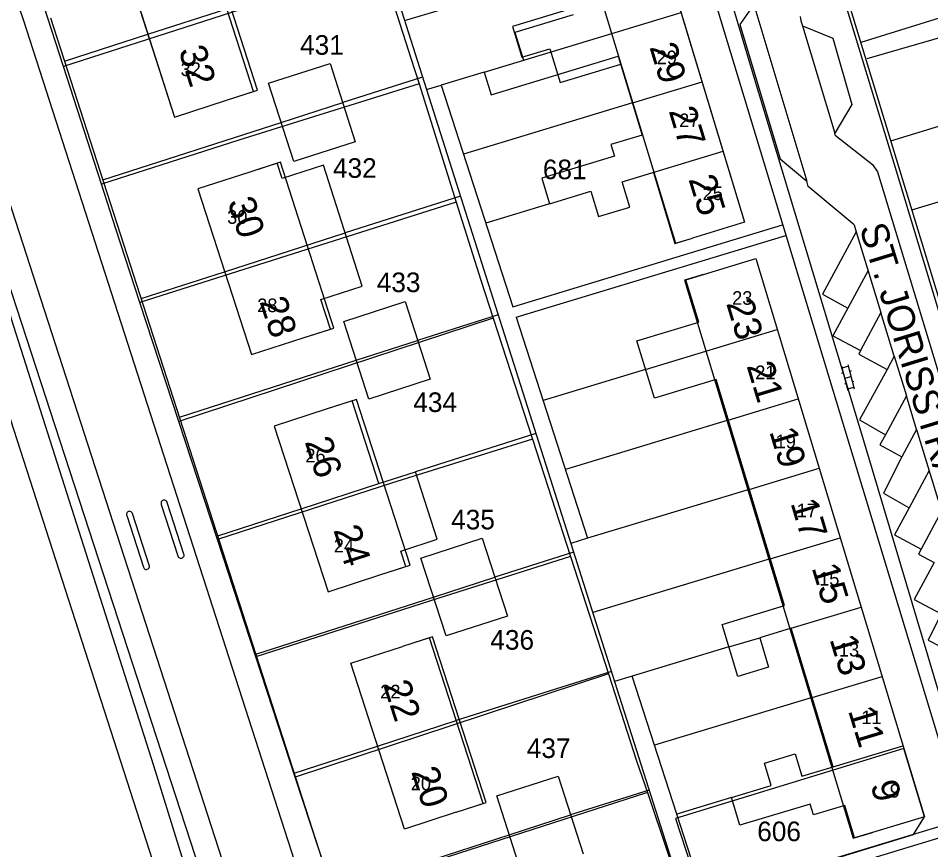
# Model space of a CAD drawing. Extents: x 148816 to 151297, y 399515 to 402500.
# Drawn here: x 149830.3 to 149914.1, y 400847.1 to 400923.4 of the extents above; entities that cross this region are included whole.
import ezdxf

# ---------------------------------------------------------------- set-up
doc = ezdxf.new("R2010")
doc.units = 0
for name, color, linetype in [('B01 Hoofdgebouw  [D] Norm', 7, 'Continuous'), ('B01 Hoofdgebouw  [T] Norm', 7, 'Continuous'), ('B01 hoofgebouw', 7, 'Continuous'), ('B02 Bijgebouw  [D] Norm', 7, 'Continuous'), ('B07 Tussenmuur  [D] Norm', 7, 'Continuous'), ('G01 perceelsgrens', 7, 'Continuous'), ('G02 sectiegrens', 7, 'Continuous'), ('S02 Open verharding  Norm', 7, 'Continuous'), ('T04 Haag heg  [D] Gem', 7, 'Continuous'), ('T09 Insteek water  [T] Norm', 7, 'Continuous'), ('V00 Kant verharding algemeen  [T] Norm', 7, 'Continuous'), ('V00 Kant verharding algemeen secundair  [T] Gem', 7, 'Continuous'), ('Z01 perceelnummer', 7, 'Continuous'), ('Z02 huisnummer', 7, 'Continuous'), ('Z02 Huisnummer  [Tekst] Norm', 7, 'Continuous'), ('Z06 straatnaam', 7, 'Continuous')]:
    doc.layers.add(name, color=color, linetype=linetype)

msp = doc.modelspace()

# ---------------------------------------------------------------- linework, layer by layer
at = {"layer": 'B01 Hoofdgebouw  [D] Norm'}
for p, q in [((149851.937, 400916.692), (149848.263, 400928.083)), ((149881.277, 400923.743), (149875.945, 400922.131)), ((149875.945, 400922.131), (149876.719, 400919.571)), ((149873.749, 400916.413), (149885.426, 400919.944)), ((149885.426, 400919.944), (149887.616, 400912.701)), ((149873.124, 400918.482), (149873.749, 400916.413)), ((149849.462, 400915.894), (149851.937, 400916.692)), ((149887.616, 400912.701), (149884.751, 400911.835)), ((149884.751, 400911.835), (149885.071, 400910.777)), ((149885.071, 400910.777), (149878.403, 400908.757)), ((149854.116, 400910.113), (149851.599, 400909.303)), ((149854.563, 400908.724), (149854.116, 400910.113)), ((149858.355, 400909.944), (149854.563, 400908.724)), ((149861.927, 400898.842), (149858.355, 400909.944)), ((149878.403, 400908.757), (149879.119, 400906.394)), ((149888.651, 400909.281), (149890.627, 400902.76)), ((149886.489, 400906.096), (149885.787, 400908.414)), ((149879.119, 400906.394), (149882.912, 400907.543)), ((149882.912, 400907.543), (149883.614, 400905.225)), ((149883.614, 400905.225), (149886.489, 400906.096)), ((149890.627, 400902.76), (149892.248, 400903.251)), ((149891.636, 400899.421), (149893.259, 400899.912)), ((149892.811, 400895.534), (149891.636, 400899.421)), ((149858.135, 400897.622), (149861.927, 400898.842)), ((149859.014, 400894.89), (149858.135, 400897.622)), ((149887.146, 400893.821), (149892.811, 400895.534)), ((149856.5, 400894.081), (149859.014, 400894.89)), ((149861.369, 400892.033), (149867.008, 400893.854)), ((149888.74, 400888.549), (149887.146, 400893.821)), ((149894.405, 400890.262), (149888.74, 400888.549)), ((149900.68, 400869.509), (149894.405, 400890.262)), ((149860.988, 400888.304), (149858.609, 400887.533)), ((149863.453, 400880.699), (149860.988, 400888.304)), ((149863.453, 400880.699), (149866.797, 400881.783)), ((149868.804, 400875.592), (149866.797, 400881.783)), ((149865.46, 400874.508), (149868.804, 400875.592)), ((149865.918, 400873.094), (149865.46, 400874.508)), ((149863.539, 400872.323), (149865.918, 400873.094)), ((149894.965, 400867.781), (149900.68, 400869.509)), ((149896.413, 400862.992), (149894.965, 400867.781)), ((149901.308, 400867.435), (149898.412, 400866.559)), ((149905.159, 400854.702), (149901.308, 400867.435)), ((149868.083, 400866.555), (149865.63, 400865.761)), ((149873.013, 400851.325), (149868.083, 400866.555)), ((149895.592, 400865.706), (149898.412, 400866.559)), ((149898.412, 400866.559), (149899.233, 400863.845)), ((149899.233, 400863.845), (149896.413, 400862.992)), ((149898.839, 400855.051), (149901.66, 400855.904)), ((149901.66, 400855.904), (149902.286, 400853.833)), ((149899.465, 400852.98), (149898.839, 400855.051)), ((149902.286, 400853.833), (149905.159, 400854.702)), ((149895.817, 400851.877), (149899.465, 400852.98)), ((149896.586, 400849.333), (149895.817, 400851.877)), ((149870.56, 400850.531), (149873.013, 400851.325)), ((149903.055, 400851.288), (149896.586, 400849.333)), ((149903.356, 400850.291), (149903.055, 400851.288)), ((149906.229, 400851.158), (149903.356, 400850.291)), ((149907.126, 400848.185), (149906.229, 400851.158)), ((149908.758, 400848.677), (149907.126, 400848.185))]:
    msp.add_line(p, q, dxfattribs=at)
at = {"layer": 'B01 Hoofdgebouw  [T] Norm'}
for p, q in [((149881.5, 400955.95), (149897.03, 400904.7)), ((149839.8, 400929.59), (149844.7, 400914.36)), ((149844.7, 400914.36), (149849.46, 400915.9)), ((149851.6, 400909.3), (149846.84, 400907.77)), ((149846.84, 400907.77), (149851.74, 400892.55)), ((149897.03, 400904.7), (149892.248, 400903.251)), ((149893.26, 400899.91), (149898.05, 400901.36)), ((149898.05, 400901.36), (149913.54, 400850.12)), ((149851.74, 400892.55), (149856.5, 400894.08)), ((149858.61, 400887.53), (149853.85, 400885.99)), ((149853.85, 400885.99), (149858.78, 400870.78)), ((149858.78, 400870.78), (149863.54, 400872.32)), ((149860.87, 400864.22), (149865.63, 400865.76)), ((149865.8, 400848.99), (149860.87, 400864.22)), ((149870.56, 400850.53), (149865.8, 400848.99)), ((149913.54, 400850.12), (149908.76, 400848.67))]:
    msp.add_line(p, q, dxfattribs=at)
at = {"layer": 'B01 hoofgebouw'}
for points in [[(149875.93, 400930.55), (149874.48, 400935.34), (149877.24, 400936.18), (149876.99, 400937.03), (149879.98, 400937.94), (149875.1, 400954), (149881.5, 400955.95), (149897.03, 400904.7), (149892.25, 400903.25)], [(149879.98, 400937.94), (149890.667, 400902.77), (149892.25, 400903.25)], [(149847.03, 400931.92), (149839.8, 400929.59), (149844.7, 400914.36), (149849.46, 400915.9)], [(149849.46, 400915.9), (149852.311, 400916.822), (149847.414, 400932.044), (149847.03, 400931.92)], [(149875.824, 400930.899), (149878.777, 400931.797), (149881.06, 400924.288), (149875.722, 400922.665), (149876.579, 400919.847), (149879.154, 400920.63), (149880.096, 400917.531), (149885.667, 400919.224)], [(149856.5, 400894.08), (149859.324, 400894.988), (149854.424, 400910.208), (149851.6, 400909.3)], [(149851.6, 400909.3), (149846.84, 400907.77), (149851.74, 400892.55), (149856.5, 400894.08)], [(149893.26, 400899.91), (149898.05, 400901.36), (149913.54, 400850.12), (149908.76, 400848.67)], [(149893.26, 400899.91), (149891.515, 400899.382), (149907.006, 400848.138), (149908.76, 400848.67)], [(149863.54, 400872.32), (149866.332, 400873.223), (149861.402, 400888.433), (149858.61, 400887.53)], [(149858.61, 400887.53), (149853.85, 400885.99), (149858.78, 400870.78), (149863.54, 400872.32)], [(149870.56, 400850.53), (149873.312, 400851.42), (149868.382, 400866.65), (149865.63, 400865.76)], [(149870.56, 400850.53), (149865.8, 400848.99), (149860.87, 400864.22), (149865.63, 400865.76)]]:
    msp.add_lwpolyline(points, dxfattribs=at)
at = {"layer": 'B02 Bijgebouw  [D] Norm'}
for p, q in [((149853.329, 400917.465), (149858.966, 400919.284)), ((149858.966, 400919.284), (149861.286, 400912.093)), ((149855.649, 400910.274), (149853.329, 400917.465)), ((149861.286, 400912.093), (149855.649, 400910.274)), ((149860.219, 400895.602), (149865.856, 400897.421)), ((149865.856, 400897.421), (149868.158, 400890.284)), ((149862.521, 400888.465), (149860.219, 400895.602)), ((149868.158, 400890.284), (149862.521, 400888.465)), ((149867.309, 400873.867), (149872.946, 400875.686)), ((149872.946, 400875.686), (149875.253, 400868.535)), ((149869.616, 400866.716), (149867.309, 400873.867)), ((149875.253, 400868.535), (149869.616, 400866.716)), ((149874.265, 400852.035), (149879.902, 400853.854)), ((149879.902, 400853.854), (149882.209, 400846.703)), ((149876.572, 400844.884), (149874.265, 400852.035))]:
    msp.add_line(p, q, dxfattribs=at)
at = {"layer": 'B07 Tussenmuur  [D] Norm'}
for p, q in [((149842.25, 400921.975), (149849.488, 400924.304)), ((149842.25, 400921.975), (149849.488, 400924.304)), ((149873.124, 400918.482), (149891.194, 400923.957)), ((149873.124, 400918.482), (149891.194, 400923.957)), ((149886.721, 400915.649), (149893.124, 400917.589)), ((149886.721, 400915.649), (149893.124, 400917.589)), ((149854.488, 400913.869), (149860.127, 400915.69)), ((149854.488, 400913.869), (149860.127, 400915.69)), ((149885.787, 400908.414), (149895.053, 400911.221)), ((149885.787, 400908.414), (149895.053, 400911.221)), ((149849.29, 400900.16), (149860.356, 400903.723)), ((149849.29, 400900.16), (149860.356, 400903.723)), ((149887.942, 400891.189), (149900.017, 400894.84)), ((149887.942, 400891.189), (149900.017, 400894.84)), ((149895.529, 400886.535), (149901.942, 400888.474)), ((149895.529, 400886.535), (149901.942, 400888.474)), ((149897.454, 400880.168), (149903.867, 400882.107)), ((149897.454, 400880.168), (149903.867, 400882.107)), ((149856.315, 400878.385), (149863.453, 400880.699)), ((149856.315, 400878.385), (149863.453, 400880.699)), ((149899.379, 400873.801), (149905.792, 400875.74)), ((149899.379, 400873.801), (149905.792, 400875.74)), ((149868.462, 400870.291), (149874.1, 400872.111)), ((149868.462, 400870.291), (149874.1, 400872.111)), ((149901.308, 400867.435), (149907.717, 400869.373)), ((149901.308, 400867.435), (149907.717, 400869.373)), ((149903.229, 400861.067), (149909.642, 400863.006)), ((149903.229, 400861.067), (149909.642, 400863.006)), ((149863.335, 400856.605), (149870.548, 400858.94)), ((149863.335, 400856.605), (149870.548, 400858.94)), ((149905.159, 400854.702), (149911.567, 400856.639)), ((149905.159, 400854.702), (149911.567, 400856.639)), ((149875.418, 400848.459), (149881.056, 400850.279)), ((149875.418, 400848.459), (149881.056, 400850.279))]:
    msp.add_line(p, q, dxfattribs=at)
at = {"layer": 'G01 perceelsgrens'}
for points in [[(149883.6, 401000), (149893.387, 400967.581), (149901.028, 400942.025), (149910.946, 400909.409), (149922.179, 400872.258), (149929.935, 400846.69), (149934.58, 400845.21)], [(149870.121, 400992.183), (149876.273, 400990.292), (149885.433, 400959.843), (149897.728, 400918.553), (149908.208, 400883.742), (149916.979, 400854.398), (149921.351, 400840.367)], [(149834.5, 400919), (149832.702, 400924.583), (149830.639, 400930.972)], [(149863.631, 400928.387), (149834.5, 400919)], [(149863.631, 400928.387), (149866.39, 400919.763), (149867.134, 400917.401)], [(149837.977, 400908.199), (149834.5, 400919)], [(149867.134, 400917.401), (149850.598, 400912.242), (149837.977, 400908.199)], [(149867.134, 400917.401), (149870.558, 400906.537)], [(149841.515, 400897.323), (149839.302, 400904.084), (149837.977, 400908.199)], [(149870.558, 400906.537), (149855.566, 400901.789), (149841.515, 400897.323)], [(149870.558, 400906.537), (149872.818, 400899.369), (149873.945, 400895.891)], [(149845.091, 400886.396), (149841.515, 400897.323)], [(149873.945, 400895.891), (149845.091, 400886.396)], [(149873.945, 400895.891), (149877.549, 400884.772)], [(149848.638, 400875.56), (149845.091, 400886.396)], [(149877.549, 400884.772), (149864.593, 400880.745), (149848.638, 400875.56)], [(149877.549, 400884.772), (149881.038, 400874.007)], [(149852.163, 400864.795), (149848.638, 400875.56)], [(149881.038, 400874.007), (149868.868, 400870.142), (149852.163, 400864.795)], [(149881.038, 400874.007), (149884.532, 400863.228)], [(149855.774, 400853.761), (149852.163, 400864.795)], [(149884.532, 400863.228), (149855.774, 400853.761)], [(149884.532, 400863.228), (149887.114, 400855.264), (149888.096, 400852.338)], [(149893.096, 400842.548), (149912.525, 400848.474), (149913.54, 400850.12), (149911.644, 400856.391), (149890.673, 400849.946), (149893.096, 400842.548)], [(149859.283, 400843.044), (149855.774, 400853.761)], [(149888.096, 400852.338), (149859.283, 400843.044)], [(149888.096, 400852.338), (149891.776, 400841.377)]]:
    msp.add_lwpolyline(points, dxfattribs=at)
at = {"layer": 'G02 sectiegrens'}
msp.add_lwpolyline([(149765.336, 401000), (149787.776, 400971.013), (149810.529, 400941.602), (149820.732, 400924.456), (149827.527, 400904.011), (149829.685, 400895.819), (149842.744, 400854.827), (149849.641, 400832.596), (149858.087, 400805.146), (149864.668, 400784.586), (149869.798, 400769.372), (149876.048, 400751.524), (149880.575, 400738.399), (149890.572, 400711.027)], dxfattribs=at)
at = {"layer": 'S02 Open verharding  Norm'}
for p, q in [((149905.911, 400891.479), (149906.503, 400889.257)), ((149905.95, 400891.334), (149906.53, 400891.489)), ((149906.491, 400891.633), (149907.083, 400889.411)), ((149906.803, 400891.044), (149906.658, 400891.005)), ((149906.078, 400890.851), (149905.934, 400890.812)), ((149906.787, 400890.522), (149906.207, 400890.368)), ((149906.336, 400889.885), (149906.191, 400889.846)), ((149906.464, 400889.401), (149907.044, 400889.556)), ((149907.06, 400890.078), (149906.916, 400890.039))]:
    msp.add_line(p, q, dxfattribs=at)
at = {"layer": 'T04 Haag heg  [D] Gem'}
for p, q in [((149865.812, 400923.226), (149880.124, 400927.555)), ((149834.587, 400919.503), (149842.25, 400921.975)), ((149867.465, 400918.021), (149860.127, 400915.69)), ((149873.124, 400918.482), (149869.158, 400917.283)), ((149886.721, 400915.649), (149871.204, 400910.958)), ((149838.11, 400908.585), (149854.488, 400913.869)), ((149910.455, 400912.185), (149916.106, 400913.904)), ((149870.939, 400907.085), (149860.356, 400903.723)), ((149912.389, 400905.825), (149917.909, 400907.504)), ((149879.119, 400906.394), (149873.254, 400904.621)), ((149841.625, 400897.687), (149849.29, 400900.16)), ((149874.396, 400896.201), (149867.008, 400893.854)), ((149845.139, 400886.797), (149861.369, 400892.033)), ((149887.942, 400891.189), (149878.521, 400888.34)), ((149895.529, 400886.535), (149880.568, 400882.011)), ((149877.86, 400885.297), (149866.797, 400881.783)), ((149897.454, 400880.168), (149882.616, 400875.681)), ((149848.651, 400875.912), (149856.315, 400878.385)), ((149881.32, 400874.404), (149874.1, 400872.111)), ((149899.379, 400873.801), (149883.078, 400868.872)), ((149852.161, 400865.032), (149868.462, 400870.291)), ((149895.592, 400865.706), (149886.712, 400863.02)), ((149884.795, 400863.465), (149870.548, 400858.94)), ((149903.229, 400861.067), (149888.76, 400856.691)), ((149855.677, 400854.134), (149863.335, 400856.605)), ((149888.257, 400852.566), (149881.056, 400850.279)), ((149895.817, 400851.877), (149890.807, 400850.362)), ((149859.197, 400843.225), (149875.418, 400848.459))]:
    msp.add_line(p, q, dxfattribs=at)
for points in [[(149863.87, 400929.34), (149867.828, 400916.881)], [(149881.065, 400875.212), (149885.092, 400862.53)]]:
    msp.add_lwpolyline(points, dxfattribs=at)
at = {"layer": 'T09 Insteek water  [T] Norm'}
for p, q in [((149864.35, 400792.15), (149820.79, 400925.66)), ((149817.48, 400924.2), (149860.38, 400791.12))]:
    msp.add_line(p, q, dxfattribs=at)
at = {"layer": 'V00 Kant verharding algemeen  [T] Norm'}
for p, q in [((149932.18, 400840.77), (149883.74, 401000)), ((149884.14, 400958.52), (149917.48, 400848.45)), ((149830.83, 400923.27), (149829.67, 400926.63)), ((149866.18, 400793.25), (149823.98, 400923.7)), ((149886.69, 400750), (149830.83, 400923.27)), ((149875.73, 400791.98), (149833.32, 400923.43)), ((149902.12, 400923.58), (149902.2, 400923.2)), ((149902.2, 400923.2), (149902.337, 400922.743)), ((149867.828, 400916.881), (149869.158, 400917.283)), ((149869.158, 400917.283), (149875.736, 400896.949)), ((149867.828, 400916.881), (149881.065, 400875.212)), ((149905.35, 400912.7), (149905.299, 400912.87)), ((149905.35, 400912.7), (149908.76, 400910)), ((149908.76, 400910), (149909.24, 400909.34)), ((149909.24, 400909.34), (149926.64, 400851.7)), ((149902.87, 400907.99), (149902.726, 400908.471)), ((149907.08, 400904.46), (149902.87, 400907.99)), ((149875.736, 400896.949), (149900.517, 400904.452)), ((149907.08, 400904.46), (149907.276, 400903.819)), ((149876.043, 400895.999), (149900.806, 400903.495)), ((149909.538, 400896.415), (149907.652, 400892.911)), ((149910.762, 400892.406), (149909.537, 400896.415)), ((149876.043, 400895.999), (149882.616, 400875.681)), ((149910.762, 400892.406), (149910.103, 400891.181)), ((149911.877, 400888.756), (149909.958, 400885.19)), ((149912.817, 400885.678), (149911.877, 400888.756)), ((149912.817, 400885.678), (149911.468, 400883.171)), ((149915.114, 400878.159), (149913.245, 400874.685)), ((149882.616, 400875.681), (149881.065, 400875.212)), ((149886.712, 400863.02), (149885.092, 400862.53)), ((149885.092, 400862.53), (149893.583, 400835.806)), ((149893.295, 400842.671), (149886.712, 400863.02)), ((149917.047, 400849.879), (149893.295, 400842.671)), ((149917.337, 400848.922), (149893.646, 400841.732))]:
    msp.add_line(p, q, dxfattribs=at)
for points in [[(149907.74, 400921.247), (149936.266, 400930.143), (149929.383, 400951.709), (149930.702, 400952.124), (149936.755, 400933.495), (149939.038, 400934.043), (149943.087, 400919.231), (149971.269, 400926.471)], [(149971.665, 400924.997), (149943.553, 400917.712), (149947.888, 400901.938), (149946.239, 400901.496), (149938.791, 400928.562), (149908.258, 400919.703)], [(149897.868, 400924.69), (149896.579, 400922.87), (149900.284, 400910.516), (149902.726, 400908.471)], [(149902.337, 400922.743), (149905.122, 400921.609), (149906.885, 400915.508), (149905.299, 400912.87)], [(149907.276, 400903.819), (149904.192, 400898.088), (149906.511, 400896.81), (149905.14, 400894.263), (149907.652, 400892.911), (149907.501, 400892.58), (149910.103, 400891.181), (149907.587, 400886.569), (149909.958, 400885.19), (149909.455, 400884.255), (149911.468, 400883.171), (149909.786, 400879.836), (149912.131, 400878.482), (149910.797, 400876.003), (149913.245, 400874.685), (149913.004, 400874.237), (149914.421, 400873.475), (149912.586, 400870.065), (149915.058, 400868.736), (149913.878, 400866.343), (149916.146, 400865.167)], [(149843.464, 400878.8), (149844.997, 400874.061)], [(149845.548, 400874.239), (149844.015, 400878.978)], [(149840.295, 400877.775), (149841.828, 400873.036)], [(149842.361, 400873.208), (149840.828, 400877.948)]]:
    msp.add_lwpolyline(points, dxfattribs=at)
for centre, radius, start, end in [((149180.639, 400621.265), 686.76, 18.301547, 22.022519), ((149843.736, 400878.898), 0.29, 15.93557, 199.87043), ((149840.556, 400877.879), 0.281, 14.17147, 201.79309), ((149845.276, 400874.14), 0.29, 195.81242, 19.99358), ((149842.1, 400873.105), 0.281, 194.25208, 21.51788)]:
    msp.add_arc(centre, radius, start, end, dxfattribs=at)
at = {"layer": 'V00 Kant verharding algemeen secundair  [T] Gem'}
for p, q in [((149897.868, 400924.69), (149902.726, 400908.471)), ((149902.337, 400922.743), (149905.299, 400912.87)), ((149907.276, 400903.819), (149909.537, 400896.415)), ((149908.365, 400900.255), (149906.511, 400896.81)), ((149910.762, 400892.406), (149911.877, 400888.756)), ((149912.817, 400885.678), (149915.114, 400878.159)), ((149913.971, 400881.901), (149912.131, 400878.482))]:
    msp.add_line(p, q, dxfattribs=at)

# ---------------------------------------------------------------- texts
at = {"layer": 'Z01 perceelnummer'}
for s, p in [('431', (149856.215, 400920.08)), ('432', (149859.233, 400908.78)), ('681', (149878.503, 400908.653)), ('433', (149863.254, 400898.286)), ('434', (149866.606, 400887.278)), ('435', (149870.083, 400876.501)), ('436', (149873.68, 400865.458)), ('437', (149877.028, 400855.511)), ('606', (149898.184, 400847.875))]:
    msp.add_text(s, height=1.8, dxfattribs=at).set_placement(p)
at = {"layer": 'Z02 huisnummer'}
for s, rotation, p in [('29', 286.8584, (149888.274, 400920.788)), ('32', 287.81889, (149845.04, 400920.487)), ('27', 286.8584, (149890.039, 400914.933)), ('25', 286.8584, (149891.859, 400908.659)), ('30', 287.81889, (149849.535, 400906.578)), ('28', 287.81889, (149852.479, 400897.431)), ('23', 286.80355, (149895.319, 400897.257)), ('21', 286.80355, (149897.191, 400891.527)), ('19', 286.80355, (149899.279, 400885.487)), ('26', 287.94556, (149856.627, 400884.555)), ('17', 286.80355, (149901.224, 400878.93)), ('24', 287.94556, (149859.253, 400876.452)), ('15', 286.80355, (149903.169, 400872.989)), ('13', 286.80355, (149904.808, 400866.431)), ('22', 287.94556, (149863.83, 400862.216)), ('11', 286.80355, (149906.51, 400859.87)), ('20', 287.94556, (149866.404, 400854.265)), ('9', 286.80355, (149908.556, 400853.056))]:
    msp.add_text(s, height=2.5, rotation=rotation, dxfattribs=at).set_placement(p)
at = {"layer": 'Z02 Huisnummer  [Tekst] Norm'}
for s, p in [('29', (149888.952, 400919.212)), ('32', (149845.247, 400918.124)), ('27', (149891.012, 400913.431)), ('25', (149893.169, 400906.736)), ('30', (149849.521, 400904.557)), ('28', (149852.277, 400896.445)), ('23', (149895.88, 400897.12)), ('21', (149898.003, 400890.293)), ('19', (149899.875, 400883.958)), ('26', (149856.7, 400882.65)), ('17', (149901.811, 400877.623)), ('24', (149859.311, 400874.381)), ('15', (149903.871, 400871.349)), ('13', (149905.681, 400864.83)), ('22', (149863.57, 400860.98)), ('11', (149907.741, 400858.619)), ('20', (149866.373, 400852.551)), ('9', (149910.349, 400851.873))]:
    msp.add_text(s, height=1.25, dxfattribs=at).set_placement(p)
at = {"layer": 'Z06 straatnaam'}
msp.add_text('ST. JORISSTRAAT', height=2.5, rotation=287.03954, dxfattribs=at).set_placement((149907.552, 400904.205))

doc.saveas('drawing.dxf')
